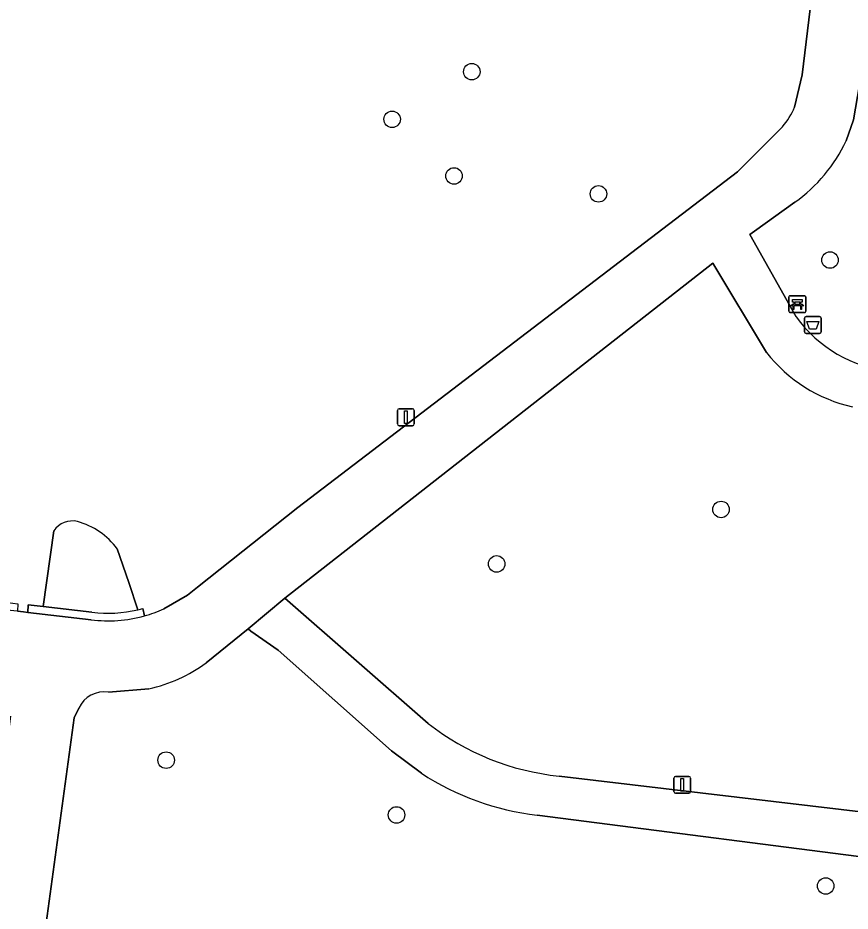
# Model space of a CAD drawing. Extents: x 161692 to 162379, y 380760 to 381678.
# Drawn here: x 162103.1 to 162152.4, y 381154.7 to 381207.6 of the extents above; entities that cross this region are included whole.
import ezdxf

# ---------------------------------------------------------------- set-up
doc = ezdxf.new("R2010")
doc.units = 0
for name, color, linetype in [('IMGEO_Afvalbak', 7, 'Continuous'), ('IMGEO_Bank', 7, 'Continuous'), ('IMGEO_Boom', 7, 'Continuous'), ('IMGEO_Groenvoorziening', 7, 'Continuous'), ('IMGEO_Haag', 7, 'Continuous'), ('IMGEO_Lichtmast', 7, 'Continuous'), ('IMGEO_Voetpad_gesloten', 7, 'Continuous')]:
    doc.layers.add(name, color=color, linetype=linetype)

msp = doc.modelspace()

# ---------------------------------------------------------------- linework, layer by layer
at = {"layer": 'IMGEO_Afvalbak'}
for p, q in [((162149.653, 381189.021), (162149.653, 381189.821)), ((162149.653, 381189.821), (162149.653, 381189.021)), ((162149.753, 381189.921), (162150.543, 381189.921)), ((162150.543, 381189.921), (162149.753, 381189.921)), ((162150.643, 381189.821), (162150.643, 381189.021)), ((162150.643, 381189.021), (162150.643, 381189.821)), ((162150.543, 381188.921), (162149.753, 381188.921)), ((162149.753, 381188.921), (162150.543, 381188.921))]:
    msp.add_line(p, q, dxfattribs=at)
msp.add_lwpolyline([(162149.796, 381189.635), (162150.5, 381189.635), (162150.351, 381189.165), (162149.945, 381189.165), (162149.796, 381189.635)], dxfattribs=at)
for centre, start, end in [((162149.753, 381189.821), 90, 180), ((162149.753, 381189.821), 90, 180), ((162150.543, 381189.821), 0, 90), ((162150.543, 381189.821), 360, 90), ((162149.753, 381189.021), 180, 270), ((162149.753, 381189.021), 180, 270), ((162150.543, 381189.021), 270, 0), ((162150.543, 381189.021), 270, 0)]:
    msp.add_arc(centre, 0.1, start, end, dxfattribs=at)
at = {"layer": 'IMGEO_Bank'}
for p, q in [((162148.73, 381190.231), (162148.73, 381191.072)), ((162148.73, 381191.072), (162148.73, 381190.231)), ((162148.805, 381191.156), (162149.646, 381191.156)), ((162149.646, 381191.156), (162148.805, 381191.156)), ((162149.039, 381190.662), (162149.039, 381190.768)), ((162149.083, 381190.768), (162149.083, 381190.662)), ((162149.371, 381190.774), (162149.089, 381190.774)), ((162149.089, 381190.656), (162149.371, 381190.656)), ((162149.377, 381190.662), (162149.377, 381190.768)), ((162149.421, 381190.768), (162149.421, 381190.662)), ((162149.73, 381191.081), (162149.73, 381190.24)), ((162149.73, 381190.24), (162149.73, 381191.081)), ((162149.655, 381190.156), (162148.814, 381190.156)), ((162148.814, 381190.156), (162149.655, 381190.156)), ((162149.427, 381190.554), (162149.034, 381190.554))]:
    msp.add_line(p, q, dxfattribs=at)
for points in [[(162148.977, 381190.554), (162148.835, 381190.554), (162148.947, 381190.656), (162149.033, 381190.656)], [(162149.033, 381190.774), (162148.947, 381190.774), (162148.947, 381190.935), (162149.51, 381190.935), (162149.51, 381190.774), (162149.427, 381190.774)], [(162149.427, 381190.656), (162149.51, 381190.656), (162149.622, 381190.554), (162149.483, 381190.554)], [(162149.027, 381190.547), (162149.027, 381190.34), (162148.984, 381190.34), (162148.984, 381190.547)], [(162149.477, 381190.547), (162149.477, 381190.34), (162149.433, 381190.34), (162149.433, 381190.547)]]:
    msp.add_lwpolyline(points, dxfattribs=at)
for centre, radius, start, end in [((162148.808, 381191.078), 0.0779, 92.4484, 184.2845), ((162148.808, 381191.078), 0.0779, 92.4484, 184.2845), ((162149.032, 381190.767), 0.00671, 2.8957, 87.1043), ((162149.032, 381190.663), 0.00671, 272.8957, 357.1043), ((162149.089, 381190.767), 0.00671, 92.8957, 177.1043), ((162149.089, 381190.663), 0.00671, 182.8957, 267.1043), ((162149.371, 381190.767), 0.00671, 2.8957, 87.1043), ((162149.371, 381190.663), 0.00671, 272.8957, 357.1043), ((162149.428, 381190.767), 0.00671, 92.8957, 177.1043), ((162149.428, 381190.663), 0.00671, 182.8957, 267.1043), ((162149.652, 381191.078), 0.0779, 2.4484, 94.2845), ((162149.652, 381191.078), 0.0779, 2.4484, 94.2845), ((162148.808, 381190.234), 0.0779, 182.4484, 274.2845), ((162148.808, 381190.234), 0.0779, 182.4484, 274.2845), ((162148.977, 381190.547), 0.00671, 2.8957, 87.1043), ((162149.034, 381190.547), 0.00671, 92.8957, 177.1043), ((162149.426, 381190.547), 0.00671, 2.8957, 87.1043), ((162149.483, 381190.547), 0.00671, 92.8957, 177.1043), ((162149.652, 381190.234), 0.0779, 272.4484, 4.2845), ((162149.652, 381190.234), 0.0779, 272.4484, 4.2845)]:
    msp.add_arc(centre, radius, start, end, dxfattribs=at)
at = {"layer": 'IMGEO_Boom'}
for centre in [(162129.957, 381204.425), (162125.24, 381201.603), (162128.906, 381198.25), (162137.457, 381197.186), (162151.165, 381193.265), (162144.714, 381178.491), (162131.429, 381175.265), (162111.864, 381163.639), (162125.502, 381160.395), (162150.909, 381156.186)]:
    msp.add_circle(centre, 0.489, dxfattribs=at)
at = {"layer": 'IMGEO_Groenvoorziening'}
for points in [[(162149.066, 381202.328), (162149.51, 381204.239), (162151.431, 381220.063), (162151.675, 381222.072), (162151.853, 381223.153), (162150.716, 381223.297), (162150.142, 381219.104), (162151.033, 381218.939), (162150.473, 381215.011), (162150.366, 381214.138), (162086.887, 381222.147), (162054.841, 381226.239), (162054.976, 381227.186), (162054.869, 381227.201), (162054.752, 381227.215), (162053.491, 381215.865)], [(162161.466, 381205.753), (162153.294, 381206.598), (162153.02, 381204.338), (162152.547, 381201.582), (162152.119, 381200.33)], [(162145.689, 381198.497), (162148.346, 381201.155)], [(162111.724, 381172.6), (162113.12, 381173.413), (162113.727, 381173.894), (162119.668, 381178.601), (162145.689, 381198.497)], [(162149.089, 381196.689), (162146.693, 381194.983), (162146.413, 381194.784), (162149.154, 381189.898)], [(162147.402, 381187.797), (162144.222, 381193.079), (162118.897, 381173.228), (162127.378, 381165.813)], [(162135.13, 381162.697), (162156.168, 381160.201), (162158.923, 381183.669)], [(162101.394, 381175.422), (162101.212, 381173.125), (162102.485, 381172.979), (162103.085, 381172.91), (162103.054, 381172.461), (162103.427, 381172.418), (162103.683, 381172.389), (162103.704, 381172.839), (162104.588, 381172.738), (162105.206, 381177.232)], [(162105.206, 381177.232), (162104.588, 381172.738)], [(162108.969, 381176.16), (162109.66, 381174.159), (162110.187, 381172.548)], [(162110.187, 381172.548), (162109.66, 381174.159), (162108.969, 381176.16)], [(162104.588, 381172.738), (162103.704, 381172.839), (162103.683, 381172.389), (162107.415, 381171.96)], [(162104.588, 381172.738), (162107.47, 381172.407)], [(162107.47, 381172.407), (162104.588, 381172.738)], [(162110.489, 381172.626), (162110.58, 381172.184)], [(162110.58, 381172.184), (162110.489, 381172.626)], [(162126.973, 381162.865), (162125.2, 381164.197), (162118.488, 381170.147), (162116.879, 381171.275), (162116.711, 381171.422), (162114.231, 381169.401)], [(162110.843, 381167.869), (162108.451, 381167.677)], [(162106.694, 381166.723), (162106.422, 381166.149), (162104.701, 381153.539), (162105.038, 381151.871), (162154.533, 381146.175), (162155.871, 381157.555), (162155.636, 381157.584), (162133.829, 381160.381)]]:
    msp.add_lwpolyline(points, dxfattribs=at)
for centre, radius, start, end in [((162145.17, 381203.912), 4.205, 319.0398, 337.8761), ((162143.584, 381204.352), 9.435, 305.695, 334.7713), ((162155.544, 381194.539), 7.898, 215.9918, 264.0544), ((162154.454, 381193.294), 8.941, 217.9373, 257.3448), ((162106.326, 381176.435), 1.375, 78.0545, 144.5606), ((162106.326, 381176.435), 1.375, 78.0545, 144.5606), ((162105.422, 381173.524), 4.419, 36.6227, 74.3974), ((162105.422, 381173.524), 4.419, 36.6227, 74.3974), ((162108.446, 381179.86), 7.967, 262.5621, 285.5346), ((162108.449, 381179.798), 7.455, 262.4575, 283.4839), ((162108.449, 381179.798), 7.455, 262.4575, 283.4839), ((162108.768, 381178.667), 6.281, 283.059, 285.9046), ((162108.768, 381178.667), 6.281, 283.059, 285.9046), ((162108.452, 381179.817), 7.924, 285.5779, 294.3883), ((162108.85, 381176.788), 9.139, 282.5945, 306.069), ((162108.214, 381166.018), 1.675, 81.871, 155.1303), ((162136.625, 381177.617), 14.994, 231.9251, 264.2785), ((162135.702, 381176.253), 15.982, 236.8969, 263.2711)]:
    msp.add_arc(centre, radius, start, end, dxfattribs=at)
at = {"layer": 'IMGEO_Haag'}
for points in [[(162104.588, 381172.738), (162103.704, 381172.839), (162103.683, 381172.389), (162107.415, 381171.96)], [(162107.47, 381172.407), (162104.588, 381172.738)], [(162110.58, 381172.184), (162110.489, 381172.626)]]:
    msp.add_lwpolyline(points, dxfattribs=at)
for centre, radius, start, end in [((162108.446, 381179.86), 7.967, 262.5621, 285.5346), ((162108.449, 381179.798), 7.455, 262.4575, 283.4839), ((162108.768, 381178.667), 6.281, 283.059, 285.9046)]:
    msp.add_arc(centre, radius, start, end, dxfattribs=at)
at = {"layer": 'IMGEO_Lichtmast'}
for p, q in [((162125.558, 381183.555), (162125.558, 381184.355)), ((162125.558, 381184.355), (162125.558, 381183.555)), ((162125.658, 381184.455), (162126.448, 381184.455)), ((162126.448, 381184.455), (162125.658, 381184.455)), ((162126.548, 381184.355), (162126.548, 381183.555)), ((162126.548, 381183.555), (162126.548, 381184.355)), ((162126.448, 381183.455), (162125.658, 381183.455)), ((162125.658, 381183.455), (162126.448, 381183.455)), ((162142.019, 381162.681), (162142.809, 381162.681)), ((162142.809, 381162.681), (162142.019, 381162.681)), ((162141.919, 381161.781), (162141.919, 381162.581)), ((162141.919, 381162.581), (162141.919, 381161.781)), ((162142.909, 381162.581), (162142.909, 381161.781)), ((162142.909, 381161.781), (162142.909, 381162.581)), ((162142.809, 381161.681), (162142.019, 381161.681)), ((162142.019, 381161.681), (162142.809, 381161.681))]:
    msp.add_line(p, q, dxfattribs=at)
for points in [[(162125.978, 381184.33), (162126.128, 381184.33), (162126.128, 381183.58), (162125.978, 381183.58), (162125.978, 381184.33)], [(162142.339, 381162.556), (162142.489, 381162.556), (162142.489, 381161.806), (162142.339, 381161.806), (162142.339, 381162.556)]]:
    msp.add_lwpolyline(points, dxfattribs=at)
for centre, start, end in [((162125.658, 381184.355), 90, 180), ((162125.658, 381184.355), 90, 180), ((162126.448, 381184.355), 0, 90), ((162126.448, 381184.355), 360, 90), ((162125.658, 381183.555), 180, 270), ((162125.658, 381183.555), 180, 270), ((162126.448, 381183.555), 270, 0), ((162126.448, 381183.555), 270, 0), ((162142.019, 381162.581), 90, 180), ((162142.019, 381162.581), 90, 180), ((162142.809, 381162.581), 0, 90), ((162142.809, 381162.581), 360, 90), ((162142.019, 381161.781), 180, 270), ((162142.019, 381161.781), 180, 270), ((162142.809, 381161.781), 270, 0), ((162142.809, 381161.781), 270, 0)]:
    msp.add_arc(centre, 0.1, start, end, dxfattribs=at)
at = {"layer": 'IMGEO_Voetpad_gesloten'}
for points in [[(162152.119, 381200.33), (162152.547, 381201.582), (162153.02, 381204.338), (162153.294, 381206.598), (162154.853, 381219.432), (162154.875, 381219.602), (162151.431, 381220.063), (162149.51, 381204.239), (162149.066, 381202.328)], [(162148.346, 381201.155), (162145.689, 381198.497), (162119.668, 381178.601), (162113.727, 381173.894), (162113.12, 381173.413), (162111.724, 381172.6)], [(162149.154, 381189.898), (162146.413, 381194.784), (162146.693, 381194.983), (162149.089, 381196.689)], [(162114.231, 381169.401), (162116.711, 381171.422), (162118.897, 381173.228), (162144.222, 381193.079)], [(162144.222, 381193.079), (162147.402, 381187.797)], [(162107.415, 381171.96), (162103.683, 381172.389), (162103.427, 381172.418), (162103.054, 381172.461), (162102.434, 381172.532), (162087.337, 381174.265)], [(162118.897, 381173.228), (162116.711, 381171.422), (162116.879, 381171.275), (162118.488, 381170.147), (162125.2, 381164.197), (162126.973, 381162.865)], [(162127.378, 381165.813), (162118.897, 381173.228)], [(162108.451, 381167.677), (162110.843, 381167.869)], [(162102.657, 381166.255), (162101.079, 381153.782), (162100.355, 381152.395), (162105.038, 381151.871), (162104.701, 381153.539), (162106.422, 381166.149), (162106.694, 381166.723)], [(162133.829, 381160.381), (162155.636, 381157.584), (162155.871, 381157.555), (162156.168, 381160.201), (162135.13, 381162.697)]]:
    msp.add_lwpolyline(points, dxfattribs=at)
for centre, radius, start, end in [((162145.17, 381203.912), 4.205, 319.0398, 337.8761), ((162143.584, 381204.352), 9.435, 305.695, 334.7713), ((162155.544, 381194.539), 7.898, 215.9918, 264.0544), ((162154.454, 381193.294), 8.941, 217.9373, 257.3448), ((162108.446, 381179.86), 7.967, 262.5621, 285.5346), ((162108.452, 381179.817), 7.924, 285.5779, 294.3883), ((162108.85, 381176.788), 9.139, 282.5945, 306.069), ((162108.214, 381166.018), 1.675, 81.871, 155.1303), ((162136.625, 381177.617), 14.994, 231.9251, 264.2785), ((162135.702, 381176.253), 15.982, 236.8969, 263.2711)]:
    msp.add_arc(centre, radius, start, end, dxfattribs=at)

doc.saveas('drawing.dxf')
